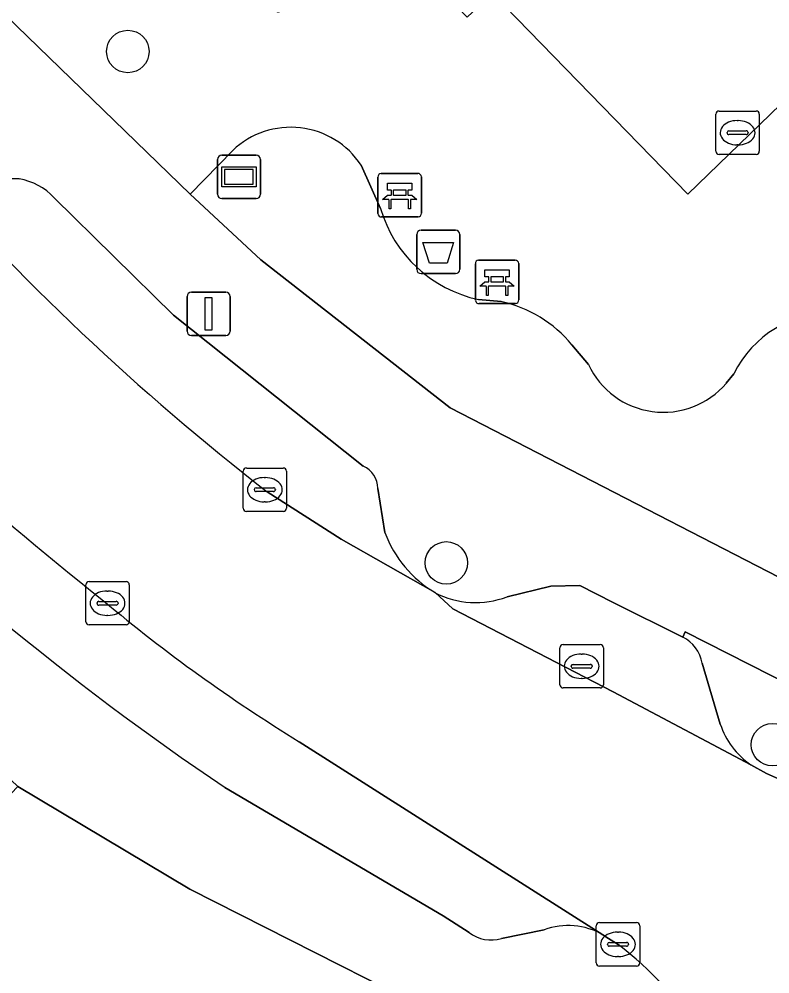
# Model space of a CAD drawing. Extents: x 160349 to 161355, y 381727 to 382854.
# Drawn here: x 160986.31 to 161003.61, y 382550.92 to 382572.91 of the extents above; entities that cross this region are included whole.
import ezdxf

# ---------------------------------------------------------------- set-up
doc = ezdxf.new("R2010")
doc.units = 0
for name, color, linetype in [('IMGEO_Afvalbak', 7, 'Continuous'), ('IMGEO_Bank', 7, 'Continuous'), ('IMGEO_Boom', 7, 'Continuous'), ('IMGEO_Groenvoorziening', 7, 'Continuous'), ('IMGEO_Informatiebord', 7, 'Continuous'), ('IMGEO_Kolk', 7, 'Continuous'), ('IMGEO_Lichtmast', 7, 'Continuous'), ('IMGEO_Pand', 7, 'Continuous'), ('IMGEO_Parkeervlak_open', 7, 'Continuous'), ('IMGEO_Rijbaan_lokaal_open', 7, 'Continuous'), ('IMGEO_Rioolput', 7, 'Continuous'), ('IMGEO_Terreindeel_gesloten', 7, 'Continuous'), ('IMGEO_Voetpad_open', 7, 'Continuous')]:
    doc.layers.add(name, color=color, linetype=linetype)

msp = doc.modelspace()

# ---------------------------------------------------------------- linework, layer by layer
at = {"layer": 'IMGEO_Afvalbak'}
for p, q in [((160995.473, 382567.145), (160995.473, 382567.945)), ((160995.473, 382567.945), (160995.473, 382567.145)), ((160995.573, 382568.045), (160996.363, 382568.045)), ((160996.363, 382568.045), (160995.573, 382568.045)), ((160996.463, 382567.945), (160996.463, 382567.145)), ((160996.463, 382567.145), (160996.463, 382567.945)), ((160996.363, 382567.045), (160995.573, 382567.045)), ((160995.573, 382567.045), (160996.363, 382567.045))]:
    msp.add_line(p, q, dxfattribs=at)
msp.add_lwpolyline([(160995.616, 382567.759), (160996.32, 382567.759), (160996.171, 382567.289), (160995.765, 382567.289), (160995.616, 382567.759)], dxfattribs=at)
for centre, start, end in [((160995.573, 382567.945), 90, 180), ((160995.573, 382567.945), 90, 180), ((160996.363, 382567.945), 0, 90), ((160996.363, 382567.945), 360, 90), ((160995.573, 382567.145), 180, 270), ((160995.573, 382567.145), 180, 270), ((160996.363, 382567.145), 270, 0), ((160996.363, 382567.145), 270, 0)]:
    msp.add_arc(centre, 0.1, start, end, dxfattribs=at)
at = {"layer": 'IMGEO_Bank'}
for p, q in [((160994.581, 382568.427), (160994.581, 382569.268)), ((160994.581, 382569.268), (160994.581, 382568.427)), ((160994.656, 382569.352), (160995.497, 382569.352)), ((160995.497, 382569.352), (160994.656, 382569.352)), ((160995.581, 382569.277), (160995.581, 382568.436)), ((160995.581, 382568.436), (160995.581, 382569.277)), ((160994.89, 382568.858), (160994.89, 382568.964)), ((160994.934, 382568.964), (160994.934, 382568.858)), ((160995.222, 382568.97), (160994.94, 382568.97)), ((160994.94, 382568.852), (160995.222, 382568.852)), ((160995.228, 382568.858), (160995.228, 382568.964)), ((160995.272, 382568.964), (160995.272, 382568.858)), ((160995.278, 382568.75), (160994.885, 382568.75)), ((160995.506, 382568.352), (160994.665, 382568.352)), ((160994.665, 382568.352), (160995.506, 382568.352)), ((160996.825, 382566.431), (160996.825, 382567.272)), ((160996.825, 382567.272), (160996.825, 382566.431)), ((160996.9, 382567.356), (160997.741, 382567.356)), ((160997.741, 382567.356), (160996.9, 382567.356)), ((160997.825, 382567.281), (160997.825, 382566.44)), ((160997.825, 382566.44), (160997.825, 382567.281)), ((160997.134, 382566.862), (160997.134, 382566.968)), ((160997.178, 382566.968), (160997.178, 382566.862)), ((160997.466, 382566.974), (160997.184, 382566.974)), ((160997.184, 382566.856), (160997.466, 382566.856)), ((160997.472, 382566.862), (160997.472, 382566.968)), ((160997.516, 382566.968), (160997.516, 382566.862)), ((160997.522, 382566.754), (160997.129, 382566.754)), ((160997.75, 382566.356), (160996.909, 382566.356)), ((160996.909, 382566.356), (160997.75, 382566.356))]:
    msp.add_line(p, q, dxfattribs=at)
for points in [[(160994.884, 382568.97), (160994.798, 382568.97), (160994.798, 382569.131), (160995.361, 382569.131), (160995.361, 382568.97), (160995.278, 382568.97)], [(160994.828, 382568.75), (160994.686, 382568.75), (160994.798, 382568.852), (160994.884, 382568.852)], [(160995.278, 382568.852), (160995.361, 382568.852), (160995.473, 382568.75), (160995.334, 382568.75)], [(160994.878, 382568.743), (160994.878, 382568.536), (160994.835, 382568.536), (160994.835, 382568.743)], [(160995.328, 382568.743), (160995.328, 382568.536), (160995.284, 382568.536), (160995.284, 382568.743)], [(160997.128, 382566.974), (160997.042, 382566.974), (160997.042, 382567.135), (160997.605, 382567.135), (160997.605, 382566.974), (160997.522, 382566.974)], [(160997.072, 382566.754), (160996.93, 382566.754), (160997.042, 382566.856), (160997.128, 382566.856)], [(160997.522, 382566.856), (160997.605, 382566.856), (160997.717, 382566.754), (160997.578, 382566.754)], [(160997.122, 382566.747), (160997.122, 382566.54), (160997.079, 382566.54), (160997.079, 382566.747)], [(160997.572, 382566.747), (160997.572, 382566.54), (160997.528, 382566.54), (160997.528, 382566.747)]]:
    msp.add_lwpolyline(points, dxfattribs=at)
for centre, radius, start, end in [((160994.659, 382569.274), 0.0779, 92.4484, 184.2845), ((160994.659, 382569.274), 0.0779, 92.4484, 184.2845), ((160995.503, 382569.274), 0.0779, 2.4484, 94.2845), ((160995.503, 382569.274), 0.0779, 2.4484, 94.2845), ((160994.883, 382568.963), 0.00671, 2.8957, 87.1043), ((160994.883, 382568.859), 0.00671, 272.8957, 357.1043), ((160994.94, 382568.963), 0.00671, 92.8957, 177.1043), ((160994.94, 382568.859), 0.00671, 182.8957, 267.1043), ((160995.222, 382568.963), 0.00671, 2.8957, 87.1043), ((160995.222, 382568.859), 0.00671, 272.8957, 357.1043), ((160995.279, 382568.963), 0.00671, 92.8957, 177.1043), ((160995.279, 382568.859), 0.00671, 182.8957, 267.1043), ((160994.828, 382568.743), 0.00671, 2.8957, 87.1043), ((160994.885, 382568.743), 0.00671, 92.8957, 177.1043), ((160995.277, 382568.743), 0.00671, 2.8957, 87.1043), ((160995.334, 382568.743), 0.00671, 92.8957, 177.1043), ((160994.659, 382568.43), 0.0779, 182.4484, 274.2845), ((160994.659, 382568.43), 0.0779, 182.4484, 274.2845), ((160995.503, 382568.43), 0.0779, 272.4484, 4.2845), ((160995.503, 382568.43), 0.0779, 272.4484, 4.2845), ((160996.903, 382567.278), 0.0779, 92.4484, 184.2845), ((160996.903, 382567.278), 0.0779, 92.4484, 184.2845), ((160997.747, 382567.278), 0.0779, 2.4484, 94.2845), ((160997.747, 382567.278), 0.0779, 2.4484, 94.2845), ((160997.127, 382566.967), 0.00671, 2.8957, 87.1043), ((160997.127, 382566.863), 0.00671, 272.8957, 357.1043), ((160997.184, 382566.967), 0.00671, 92.8957, 177.1043), ((160997.184, 382566.863), 0.00671, 182.8957, 267.1043), ((160997.466, 382566.967), 0.00671, 2.8957, 87.1043), ((160997.466, 382566.863), 0.00671, 272.8957, 357.1043), ((160997.523, 382566.967), 0.00671, 92.8957, 177.1043), ((160997.523, 382566.863), 0.00671, 182.8957, 267.1043), ((160997.072, 382566.747), 0.00671, 2.8957, 87.1043), ((160997.129, 382566.747), 0.00671, 92.8957, 177.1043), ((160997.521, 382566.747), 0.00671, 2.8957, 87.1043), ((160997.578, 382566.747), 0.00671, 92.8957, 177.1043), ((160996.903, 382566.434), 0.0779, 182.4484, 274.2845), ((160996.903, 382566.434), 0.0779, 182.4484, 274.2845), ((160997.747, 382566.434), 0.0779, 272.4484, 4.2845), ((160997.747, 382566.434), 0.0779, 272.4484, 4.2845)]:
    msp.add_arc(centre, radius, start, end, dxfattribs=at)
at = {"layer": 'IMGEO_Boom'}
for centre in [(160988.819, 382572.16), (160996.155, 382560.385), (161003.667, 382556.199)]:
    msp.add_circle(centre, 0.489, dxfattribs=at)
at = {"layer": 'IMGEO_Groenvoorziening'}
for points in [[(160991.234, 382569.883), (160990.257, 382568.875), (160991.882, 382567.364), (160996.244, 382563.958), (161006.583, 382558.627), (161007.465, 382560.409), (161007.353, 382560.48), (161011.447, 382568.444), (161011.346, 382568.485), (161013.259, 382572.142), (161013.42, 382572.043), (161013.466, 382572.142)], [(160994.64, 382568.543), (160994.193, 382569.542)], [(160997.415, 382566.402), (160996.895, 382566.449)], [(160999.429, 382564.952), (160999.049, 382565.405)], [(161002.778, 382564.739), (161002.604, 382564.52)], [(161003.168, 382555.734), (161003.53, 382555.537), (161004.015, 382555.324), (161004.643, 382554.826), (161005.617, 382556.784), (161001.658, 382558.801), (161001.601, 382558.677)], [(161002.049, 382558.075), (161002.466, 382556.675)]]:
    msp.add_lwpolyline(points, dxfattribs=at)
for centre, radius, start, end in [((160992.571, 382568.473), 1.943, 33.3887, 133.4636), ((160997.536, 382569.4), 3.02, 196.4887, 257.7515), ((160996.793, 382563.546), 2.923, 39.4974, 77.723), ((161005.062, 382563.608), 2.549, 89.066, 153.6695), ((161001.156, 382565.76), 1.907, 205.0829, 319.4206), ((161001.24, 382557.94), 0.821, 9.4473, 63.8649), ((161004.237, 382557.264), 1.867, 198.3944, 235.0526)]:
    msp.add_arc(centre, radius, start, end, dxfattribs=at)
at = {"layer": 'IMGEO_Informatiebord'}
for p, q in [((160990.983, 382569.773), (160991.773, 382569.773)), ((160991.773, 382569.773), (160990.983, 382569.773)), ((160990.883, 382568.873), (160990.883, 382569.673)), ((160990.883, 382569.673), (160990.883, 382568.873)), ((160991.873, 382569.673), (160991.873, 382568.873)), ((160991.873, 382568.873), (160991.873, 382569.673)), ((160991.773, 382568.773), (160990.983, 382568.773)), ((160990.983, 382568.773), (160991.773, 382568.773))]:
    msp.add_line(p, q, dxfattribs=at)
for points in [[(160990.984, 382569.505), (160991.772, 382569.505), (160991.772, 382569.041), (160990.984, 382569.041), (160990.984, 382569.505)], [(160991.049, 382569.44), (160991.049, 382569.106), (160991.707, 382569.106), (160991.707, 382569.44), (160991.049, 382569.44)]]:
    msp.add_lwpolyline(points, dxfattribs=at)
for centre, start, end in [((160990.983, 382569.673), 90, 180), ((160990.983, 382569.673), 90, 180), ((160991.773, 382569.673), 0, 90), ((160991.773, 382569.673), 360, 90), ((160990.983, 382568.873), 180, 270), ((160990.983, 382568.873), 180, 270), ((160991.773, 382568.873), 270, 0), ((160991.773, 382568.873), 270, 0)]:
    msp.add_arc(centre, 0.1, start, end, dxfattribs=at)
at = {"layer": 'IMGEO_Kolk'}
for p, q in [((161002.439, 382570.79), (161003.291, 382570.79)), ((161002.364, 382569.864), (161002.364, 382570.716)), ((161002.852, 382570.57), (161002.877, 382570.57)), ((161003.365, 382570.716), (161003.365, 382569.864)), ((161002.623, 382570.284), (161002.623, 382570.296)), ((161003.061, 382570.247), (161002.663, 382570.247)), ((161002.666, 382570.333), (161003.064, 382570.333)), ((161003.107, 382570.296), (161003.107, 382570.284)), ((161002.875, 382570.01), (161002.85, 382570.01)), ((161003.291, 382569.79), (161002.439, 382569.79)), ((160991.474, 382561.644), (160991.474, 382562.496)), ((160991.549, 382562.57), (160992.401, 382562.57)), ((160992.475, 382562.496), (160992.475, 382561.644)), ((160991.962, 382562.35), (160991.987, 382562.35)), ((160991.733, 382562.064), (160991.733, 382562.076)), ((160992.171, 382562.027), (160991.773, 382562.027)), ((160991.776, 382562.113), (160992.174, 382562.113)), ((160992.217, 382562.076), (160992.217, 382562.064)), ((160991.985, 382561.79), (160991.96, 382561.79)), ((160992.401, 382561.57), (160991.549, 382561.57)), ((160998.848, 382558.506), (160999.7, 382558.506)), ((160998.773, 382557.58), (160998.773, 382558.432)), ((160999.261, 382558.286), (160999.286, 382558.286)), ((160999.774, 382558.432), (160999.774, 382557.58)), ((160999.075, 382558.049), (160999.473, 382558.049)), ((160999.032, 382558), (160999.032, 382558.012)), ((160999.47, 382557.963), (160999.072, 382557.963)), ((160999.516, 382558.012), (160999.516, 382558)), ((160999.284, 382557.726), (160999.259, 382557.726)), ((160999.7, 382557.506), (160998.848, 382557.506)), ((160999.685, 382552.102), (161000.537, 382552.102)), ((160999.61, 382551.176), (160999.61, 382552.028)), ((161000.098, 382551.882), (161000.123, 382551.882)), ((161000.611, 382552.028), (161000.611, 382551.176)), ((160999.869, 382551.596), (160999.869, 382551.608)), ((161000.307, 382551.559), (160999.909, 382551.559)), ((160999.912, 382551.645), (161000.31, 382551.645)), ((161000.353, 382551.608), (161000.353, 382551.596)), ((161000.121, 382551.322), (161000.096, 382551.322)), ((161000.537, 382551.102), (160999.685, 382551.102))]:
    msp.add_line(p, q, dxfattribs=at)
for points in [[(161002.439, 382570.79), (161003.291, 382570.79)], [(161002.364, 382569.864), (161002.364, 382570.716)], [(161003.365, 382570.716), (161003.365, 382569.864)], [(161003.291, 382569.79), (161002.439, 382569.79)], [(160991.474, 382561.644), (160991.474, 382562.496)], [(160991.549, 382562.57), (160992.401, 382562.57)], [(160992.475, 382562.496), (160992.475, 382561.644)], [(160992.401, 382561.57), (160991.549, 382561.57)], [(160998.848, 382558.506), (160999.7, 382558.506)], [(160998.773, 382557.58), (160998.773, 382558.432)], [(160999.774, 382558.432), (160999.774, 382557.58)], [(160999.7, 382557.506), (160998.848, 382557.506)], [(160999.685, 382552.102), (161000.537, 382552.102)], [(160999.61, 382551.176), (160999.61, 382552.028)], [(161000.611, 382552.028), (161000.611, 382551.176)], [(161000.537, 382551.102), (160999.685, 382551.102)]]:
    msp.add_lwpolyline(points, dxfattribs=at)
for centre, radius, start, end in [((161002.441, 382570.714), 0.0765, 91.552, 178.448), ((161002.441, 382570.714), 0.0765, 91.552, 178.448), ((161003.289, 382570.714), 0.0765, 1.552, 88.448), ((161003.289, 382570.714), 0.0765, 1.552, 88.448), ((161002.663, 382570.293), 0.0403, 85.8775, 175.7526), ((161002.66, 382570.283), 0.0366, 178.938, 274.7102), ((161003.064, 382570.29), 0.043, 264.8664, 352.4533), ((161003.068, 382570.295), 0.0386, 1.7309, 96.639), ((161002.441, 382569.866), 0.0765, 181.552, 268.448), ((161002.441, 382569.866), 0.0765, 181.552, 268.448), ((161003.289, 382569.866), 0.0765, 271.552, 358.448), ((161003.289, 382569.866), 0.0765, 271.552, 358.448), ((160991.551, 382562.494), 0.0765, 91.552, 178.448), ((160991.551, 382562.494), 0.0765, 91.552, 178.448), ((160992.399, 382562.494), 0.0765, 1.552, 88.448), ((160992.399, 382562.494), 0.0765, 1.552, 88.448), ((160991.773, 382562.073), 0.0403, 85.8775, 175.7526), ((160991.77, 382562.063), 0.0366, 178.938, 274.7102), ((160992.174, 382562.07), 0.043, 264.8664, 352.4533), ((160992.178, 382562.075), 0.0386, 1.7309, 96.639), ((160991.551, 382561.646), 0.0765, 181.552, 268.448), ((160991.551, 382561.646), 0.0765, 181.552, 268.448), ((160992.399, 382561.646), 0.0765, 271.552, 358.448), ((160992.399, 382561.646), 0.0765, 271.552, 358.448), ((160998.85, 382558.43), 0.0765, 91.552, 178.448), ((160998.85, 382558.43), 0.0765, 91.552, 178.448), ((160999.698, 382558.43), 0.0765, 1.552, 88.448), ((160999.698, 382558.43), 0.0765, 1.552, 88.448), ((160999.072, 382558.009), 0.0403, 85.8775, 175.7526), ((160999.477, 382558.011), 0.0386, 1.7309, 96.639), ((160999.069, 382557.999), 0.0366, 178.938, 274.7102), ((160999.473, 382558.006), 0.043, 264.8664, 352.4533), ((160998.85, 382557.582), 0.0765, 181.552, 268.448), ((160998.85, 382557.582), 0.0765, 181.552, 268.448), ((160999.698, 382557.582), 0.0765, 271.552, 358.448), ((160999.698, 382557.582), 0.0765, 271.552, 358.448), ((160999.687, 382552.026), 0.0765, 91.552, 178.448), ((160999.687, 382552.026), 0.0765, 91.552, 178.448), ((161000.535, 382552.026), 0.0765, 1.552, 88.448), ((161000.535, 382552.026), 0.0765, 1.552, 88.448), ((160999.909, 382551.605), 0.0403, 85.8775, 175.7526), ((160999.906, 382551.595), 0.0366, 178.938, 274.7102), ((161000.31, 382551.602), 0.043, 264.8664, 352.4533), ((161000.314, 382551.607), 0.0386, 1.7309, 96.639), ((160999.687, 382551.178), 0.0765, 181.552, 268.448), ((160999.687, 382551.178), 0.0765, 181.552, 268.448), ((161000.535, 382551.178), 0.0765, 271.552, 358.448), ((161000.535, 382551.178), 0.0765, 271.552, 358.448)]:
    msp.add_arc(centre, radius, start, end, dxfattribs=at)
for centre, major_axis, ratio, start_param, end_param in [((161002.851, 382570.29), (-0.387, 0.002), 0.722429, 4.712389, 7.853982), ((161002.876, 382570.29), (-0.39, 0.002), 0.717154, 1.570796, 4.712389), ((160991.961, 382562.07), (-0.387, 0.002), 0.722429, 4.712389, 7.853982), ((160991.986, 382562.07), (-0.39, 0.002), 0.717154, 1.570796, 4.712389), ((160999.26, 382558.006), (-0.387, 0.002), 0.722429, 4.712389, 7.853982), ((160999.285, 382558.006), (-0.39, 0.002), 0.717154, 1.570796, 4.712389), ((161000.097, 382551.602), (-0.387, 0.002), 0.722429, 4.712389, 7.853982), ((161000.122, 382551.602), (-0.39, 0.002), 0.717154, 1.570796, 4.712389)]:
    msp.add_ellipse(centre, major_axis=major_axis, ratio=ratio, start_param=start_param, end_param=end_param, dxfattribs=at)
at = {"layer": 'IMGEO_Lichtmast'}
for p, q in [((160990.283, 382566.621), (160991.073, 382566.621)), ((160991.073, 382566.621), (160990.283, 382566.621)), ((160990.183, 382565.721), (160990.183, 382566.521)), ((160990.183, 382566.521), (160990.183, 382565.721)), ((160991.173, 382566.521), (160991.173, 382565.721)), ((160991.173, 382565.721), (160991.173, 382566.521)), ((160991.073, 382565.621), (160990.283, 382565.621)), ((160990.283, 382565.621), (160991.073, 382565.621))]:
    msp.add_line(p, q, dxfattribs=at)
msp.add_lwpolyline([(160990.603, 382566.496), (160990.753, 382566.496), (160990.753, 382565.746), (160990.603, 382565.746), (160990.603, 382566.496)], dxfattribs=at)
for centre, start, end in [((160990.283, 382566.521), 90, 180), ((160990.283, 382566.521), 90, 180), ((160991.073, 382566.521), 0, 90), ((160991.073, 382566.521), 360, 90), ((160990.283, 382565.721), 180, 270), ((160990.283, 382565.721), 180, 270), ((160991.073, 382565.721), 270, 0), ((160991.073, 382565.721), 270, 0)]:
    msp.add_arc(centre, 0.1, start, end, dxfattribs=at)
at = {"layer": 'IMGEO_Pand'}
msp.add_lwpolyline([(160994.603, 382542.99), (160995.068, 382543.919), (160995.41, 382543.746), (160997.768, 382549.068), (160990.245, 382552.874), (160986.285, 382555.24), (160985.075, 382553.97), (160980.981, 382549.653), (160987.1, 382546.59), (160987.162, 382546.715)], close=True, dxfattribs=at)
at = {"layer": 'IMGEO_Parkeervlak_open'}
for points in [[(160986.314, 382569.225), (160985.272, 382569.265)], [(160989.87, 382566.093), (160987.123, 382568.793)], [(160994.241, 382562.612), (160989.87, 382566.093)], [(160992.031, 382562.023), (160993.734, 382560.933), (160995.895, 382559.7)], [(160994.738, 382561.082), (160994.58, 382562.102)], [(161001.601, 382558.677), (161000, 382559.477), (160999.234, 382559.861), (160998.564, 382559.853), (160997.554, 382559.605)], [(160995.895, 382559.7), (160996.302, 382559.328), (161000, 382557.418), (161003.168, 382555.734)], [(161002.466, 382556.675), (161002.049, 382558.075)], [(160999.761, 382551.823), (160992.769, 382556.267)], [(160991.057, 382555.213), (160996.08, 382552.261), (160996.679, 382551.872)], [(160997.427, 382551.735), (160998.41, 382551.935)]]:
    msp.add_lwpolyline(points, dxfattribs=at)
for centre, radius, start, end in [((161027.416, 382607.701), 57.78, 221.06258, 232.23649), ((160986.099, 382567.848), 1.394, 42.6882, 81.1081), ((161028.201, 382610.343), 64.646, 222.30786, 231.8411), ((161028.079, 382610.071), 66.182, 224.69558, 235.98625), ((160994.013, 382562.093), 0.567, 0.9485, 66.2759), ((160997.303, 382562.054), 2.743, 200.759, 239.1126), ((160996.831, 382561.513), 2.041, 242.6953, 290.75), ((161012.638, 382588.63), 37.976, 230.064, 238.453), ((161001.24, 382557.94), 0.821, 9.4473, 63.8649), ((161004.237, 382557.264), 1.867, 198.3944, 235.0526), ((160998.966, 382550.433), 1.601, 60.2204, 110.3014), ((160997.191, 382552.559), 0.857, 233.2865, 285.9555)]:
    msp.add_arc(centre, radius, start, end, dxfattribs=at)
at = {"layer": 'IMGEO_Rijbaan_lokaal_open'}
for points in [[(161000, 382557.418), (160996.302, 382559.328), (160995.895, 382559.7), (160993.734, 382560.933), (160992.031, 382562.023)], [(161005.665, 382553.906), (161004.903, 382554.62), (161004.643, 382554.826), (161004.015, 382555.324), (161003.53, 382555.537), (161003.168, 382555.734), (161000, 382557.418)], [(160992.769, 382556.267), (160999.761, 382551.823), (160999.892, 382551.74), (161000.111, 382551.602)]]:
    msp.add_lwpolyline(points, dxfattribs=at)
for centre, radius, start, end in [((161027.416, 382607.701), 57.78, 221.06258, 232.23649), ((161028.201, 382610.343), 64.646, 222.30786, 231.8411), ((161012.638, 382588.63), 37.976, 230.064, 238.453), ((160995.991, 382546.092), 6.88, 5.8842, 53.2144)]:
    msp.add_arc(centre, radius, start, end, dxfattribs=at)
at = {"layer": 'IMGEO_Rioolput'}
for p, q in [((160987.851, 382559.031), (160987.851, 382559.883)), ((160987.926, 382559.957), (160988.778, 382559.957)), ((160988.852, 382559.883), (160988.852, 382559.031)), ((160988.339, 382559.737), (160988.364, 382559.737)), ((160988.11, 382559.451), (160988.11, 382559.463)), ((160988.548, 382559.414), (160988.15, 382559.414)), ((160988.153, 382559.5), (160988.551, 382559.5)), ((160988.594, 382559.463), (160988.594, 382559.451)), ((160988.362, 382559.177), (160988.337, 382559.177)), ((160988.778, 382558.957), (160987.926, 382558.957))]:
    msp.add_line(p, q, dxfattribs=at)
for points in [[(160987.851, 382559.031), (160987.851, 382559.883)], [(160987.926, 382559.957), (160988.778, 382559.957)], [(160988.852, 382559.883), (160988.852, 382559.031)], [(160988.778, 382558.957), (160987.926, 382558.957)]]:
    msp.add_lwpolyline(points, dxfattribs=at)
for centre, radius, start, end in [((160987.928, 382559.881), 0.0765, 91.552, 178.448), ((160987.928, 382559.881), 0.0765, 91.552, 178.448), ((160988.776, 382559.881), 0.0765, 1.552, 88.448), ((160988.776, 382559.881), 0.0765, 1.552, 88.448), ((160988.15, 382559.46), 0.0403, 85.8775, 175.7526), ((160988.147, 382559.45), 0.0366, 178.938, 274.7102), ((160988.551, 382559.457), 0.043, 264.8664, 352.4533), ((160988.555, 382559.462), 0.0386, 1.7309, 96.639), ((160987.928, 382559.033), 0.0765, 181.552, 268.448), ((160987.928, 382559.033), 0.0765, 181.552, 268.448), ((160988.776, 382559.033), 0.0765, 271.552, 358.448), ((160988.776, 382559.033), 0.0765, 271.552, 358.448)]:
    msp.add_arc(centre, radius, start, end, dxfattribs=at)
for centre, major_axis, ratio, start_param, end_param in [((160988.338, 382559.457), (-0.387, 0.002), 0.722429, 4.712389, 7.853982), ((160988.363, 382559.457), (-0.39, 0.002), 0.717154, 1.570796, 4.712389)]:
    msp.add_ellipse(centre, major_axis=major_axis, ratio=ratio, start_param=start_param, end_param=end_param, dxfattribs=at)
at = {"layer": 'IMGEO_Terreindeel_gesloten'}
msp.add_lwpolyline([(161004.054, 382571.089), (161007.204, 382574.093), (161011.671, 382578.392), (161004.708, 382585.525), (160994.841, 382576.029), (160997.222, 382573.505), (161001.719, 382568.872), (161003.853, 382570.944)], close=True, dxfattribs=at)
at = {"layer": 'IMGEO_Voetpad_open'}
for points in [[(160928.411, 382622.108), (160927.696, 382621.618), (160930.286, 382618.107), (160937.194, 382610.025), (160941.331, 382605.186), (160945.452, 382600.364), (160949.514, 382595.612), (160953.65, 382590.773), (160957.743, 382585.985), (160961.999, 382581.006), (160966.103, 382576.206), (160970.39, 382571.189), (160974.509, 382566.371), (160975.075, 382565.843), (160977.275, 382563.792), (160981.474, 382559.807), (160986.285, 382555.24), (160990.245, 382552.874), (160997.768, 382549.068), (161001.046, 382547.459), (161002.835, 382546.797)], [(160996.244, 382563.958), (160991.882, 382567.364), (160990.257, 382568.875), (160979.253, 382579.538), (160980.695, 382580.891), (160966.913, 382597.007), (160964.27, 382594.688), (160980.403, 382576.287)], [(161013.466, 382572.142), (161016.471, 382577.154), (161015.075, 382578.608), (161013.378, 382576.912), (161005.451, 382569.293), (161003.853, 382570.944), (161001.719, 382568.872), (160997.222, 382573.505), (160996.633, 382572.949), (160994.129, 382575.546), (160993.459, 382574.88), (160992.022, 382573.414), (160992.38, 382573.236), (160992.291, 382573.057), (160987.266, 382575.555), (160979.253, 382579.538), (160990.257, 382568.875), (160991.234, 382569.883)], [(160994.193, 382569.542), (160994.64, 382568.543)], [(160985.272, 382569.265), (160986.314, 382569.225)], [(160987.123, 382568.793), (160989.87, 382566.093), (160994.241, 382562.612)], [(160996.895, 382566.449), (160997.415, 382566.402)], [(160999.049, 382565.405), (160999.429, 382564.952)], [(161002.604, 382564.52), (161002.778, 382564.739)], [(160997.554, 382559.605), (160998.564, 382559.853), (160999.234, 382559.861), (161000, 382559.477), (161001.601, 382558.677), (161001.658, 382558.801), (161005.617, 382556.784), (161006.583, 382558.627), (160996.244, 382563.958)], [(160994.58, 382562.102), (160994.738, 382561.082)], [(160996.679, 382551.872), (160996.08, 382552.261), (160991.057, 382555.213)], [(160998.41, 382551.935), (160997.427, 382551.735)], [(161000.111, 382551.602), (160999.892, 382551.74), (160999.761, 382551.823)]]:
    msp.add_lwpolyline(points, dxfattribs=at)
for centre, radius, start, end in [((160992.571, 382568.473), 1.943, 33.3887, 133.4636), ((160986.099, 382567.848), 1.394, 42.6882, 81.1081), ((160997.536, 382569.4), 3.02, 196.4887, 257.7515), ((160996.793, 382563.546), 2.923, 39.4974, 77.723), ((161005.062, 382563.608), 2.549, 89.066, 153.6695), ((161001.156, 382565.76), 1.907, 205.0829, 319.4206), ((161028.079, 382610.071), 66.182, 224.69558, 235.98625), ((160994.013, 382562.093), 0.567, 0.9485, 66.2759), ((160997.303, 382562.054), 2.743, 200.759, 239.1126), ((160996.831, 382561.513), 2.041, 242.6953, 290.75), ((160998.966, 382550.433), 1.601, 60.2204, 110.3014), ((160997.191, 382552.559), 0.857, 233.2865, 285.9555), ((160995.991, 382546.092), 6.88, 5.8842, 53.2144)]:
    msp.add_arc(centre, radius, start, end, dxfattribs=at)

doc.saveas('drawing.dxf')
